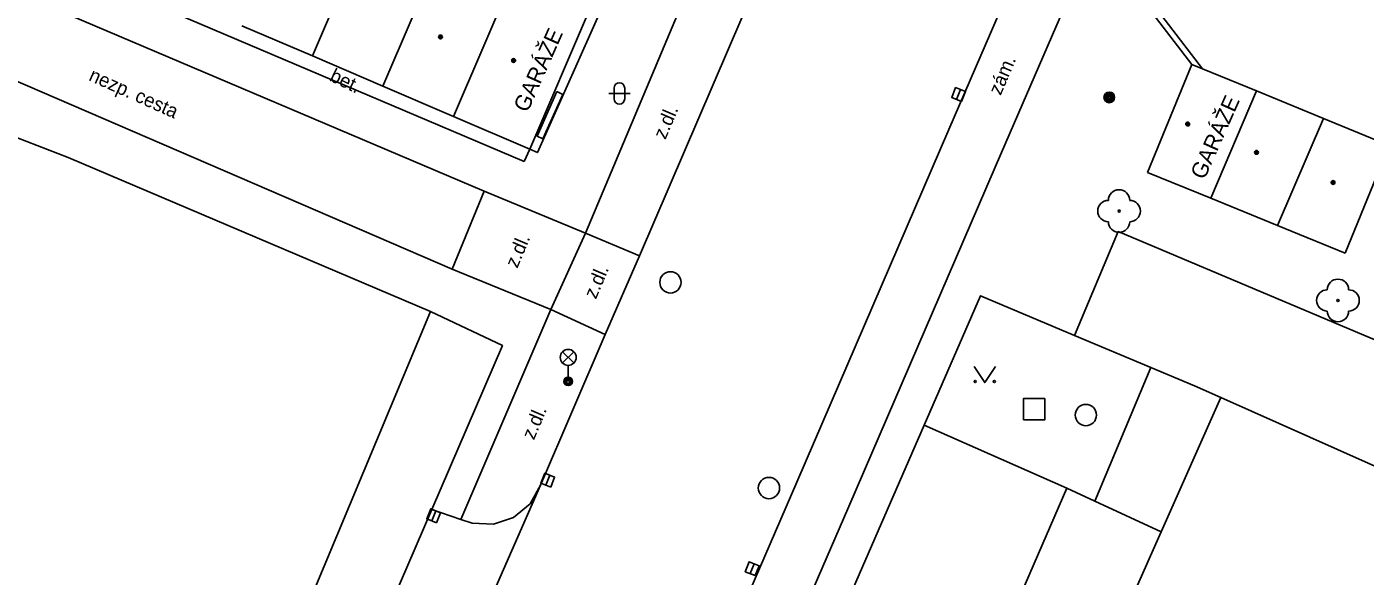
# Model space of a CAD drawing. Extents: x -596024 to -594475, y -1163820 to -1161957.
# Drawn here: x -594738.8 to -594676, y -1162292 to -1162266.2 of the extents above; entities that cross this region are included whole.
import ezdxf

# ---------------------------------------------------------------- set-up
doc = ezdxf.new("R2010")
doc.units = 0
for name, color, linetype in [('Level 10', 7, 'Continuous'), ('Level 11', 7, 'Continuous'), ('Level 22', 7, 'Continuous'), ('Level 24', 7, 'Continuous'), ('Level 25', 7, 'Continuous'), ('Level 26', 7, 'Continuous'), ('Level 27', 7, 'Continuous'), ('Level 33', 7, 'Continuous'), ('Level 36', 7, 'Continuous'), ('Level 39', 7, 'Continuous'), ('Level 40', 7, 'Continuous'), ('Level 41', 7, 'Continuous'), ('Level 5', 7, 'Continuous'), ('Level 7', 7, 'Continuous')]:
    doc.layers.add(name, color=color, linetype=linetype)

msp = doc.modelspace()

# ---------------------------------------------------------------- linework, layer by layer
at = {"layer": 'Level 10'}
for points in [[(-594682.97, -1162243.13), (-594683.55, -1162243.97), (-594684.53, -1162245.72), (-594686.94, -1162251.1), (-594695.56, -1162271.01)], [(-594705.22, -1162265.68), (-594710.08, -1162276.93)], [(-594695.56, -1162271.01), (-594702.69, -1162287.55)], [(-594682.8, -1162283.58), (-594684.03, -1162283.03), (-594686.08, -1162282.17), (-594689.66, -1162280.67), (-594687.61, -1162275.8), (-594659.66, -1162287.58)], [(-594710.08, -1162276.93), (-594711.69, -1162280.63)], [(-594711.69, -1162280.63), (-594714.72, -1162287.68)], [(-594673.15, -1162287.88), (-594682.8, -1162283.58)], [(-594702.69, -1162287.55), (-594710.41, -1162305.36), (-594717.82, -1162322.43), (-594725.53, -1162340.1), (-594734.07, -1162359.95), (-594735.38, -1162363.09)], [(-594714.72, -1162287.68), (-594720.21, -1162300.18)]]:
    msp.add_lwpolyline(points, dxfattribs=at)
at = {"layer": 'Level 11'}
for points in [[(-594682.2, -1162247.11), (-594684.47, -1162252.23), (-594693.08, -1162272.1), (-594700.25, -1162288.69), (-594715.41, -1162323.63)], [(-594717.37, -1162273.91), (-594740.22, -1162264.21), (-594761.82, -1162254.28), (-594768.91, -1162249.85)], [(-594768.91, -1162249.85), (-594715.49, -1162272.51)], [(-594715.22, -1162271.94), (-594714.86, -1162272.1), (-594711.66, -1162264.9)], [(-594707.83, -1162264.54), (-594712.61, -1162275.87)], [(-594718.87, -1162277.56), (-594740.29, -1162268.33)], [(-594736.89, -1162272.33), (-594719.88, -1162279.55), (-594743.74, -1162336.57)], [(-594715.49, -1162272.51), (-594715.22, -1162271.94)], [(-594718.87, -1162277.56), (-594717.37, -1162273.91)], [(-594717.37, -1162273.91), (-594712.61, -1162275.87)], [(-594714.24, -1162279.46), (-594712.61, -1162275.87)], [(-594712.61, -1162275.87), (-594710.08, -1162276.93)], [(-594718.87, -1162277.56), (-594714.24, -1162279.46)], [(-594718.34, -1162334.47), (-594696.72, -1162284.88), (-594694.07, -1162278.81), (-594689.66, -1162280.67)], [(-594719.88, -1162279.55), (-594716.51, -1162281.14), (-594719.82, -1162288.82), (-594722.8, -1162295.75), (-594741.65, -1162339.55)], [(-594718.46, -1162289.29), (-594714.24, -1162279.46)], [(-594714.24, -1162279.46), (-594711.69, -1162280.63)], [(-594686.08, -1162282.17), (-594688.71, -1162288.44)], [(-594687.26, -1162376.68), (-594671.17, -1162339.92), (-594665.63, -1162327.25), (-594696.11, -1162313.53), (-594685.6, -1162289.88), (-594682.8, -1162283.58)], [(-594720.8, -1162358.74), (-594690.02, -1162287.83), (-594696.72, -1162284.88)], [(-594718.46, -1162289.29), (-594717.93, -1162289.47), (-594716.93, -1162289.52), (-594715.98, -1162289.2), (-594715.21, -1162288.56), (-594714.72, -1162287.68)], [(-594690.02, -1162287.83), (-594688.71, -1162288.44), (-594685.6, -1162289.88)], [(-594718.46, -1162289.29), (-594719.82, -1162288.82)]]:
    msp.add_lwpolyline(points, dxfattribs=at)
at = {"layer": 'Level 22'}
for centre in [(-594687.57, -1162274.84), (-594677.3, -1162279.03)]:
    msp.add_circle(centre, 0.05, dxfattribs=at)
for centre, start, end in [((-594688.07, -1162274.84), 90, 270), ((-594687.57, -1162274.34), 0, 180), ((-594687.07, -1162274.84), 270, 90), ((-594687.57, -1162275.34), 180, 0), ((-594677.3, -1162278.53), 0, 180), ((-594677.8, -1162279.03), 90, 270), ((-594676.8, -1162279.03), 270, 90), ((-594677.3, -1162279.53), 180, 0)]:
    msp.add_arc(centre, 0.5, start, end, dxfattribs=at)
at = {"layer": 'Level 24'}
msp.add_lwpolyline([(-594713.96, -1162269.24), (-594713.67, -1162269.37), (-594714.61, -1162271.45), (-594714.88, -1162271.33), (-594713.96, -1162269.24)], dxfattribs=at)
at = {"layer": 'Level 25'}
for radius in [0.25, 0.2, 0.15, 0.1, 0.05]:
    msp.add_circle((-594688.03, -1162269.51), radius, dxfattribs=at)
at = {"layer": 'Level 26'}
msp.add_lwpolyline([(-594692.06, -1162284.63), (-594691.06, -1162284.63), (-594691.06, -1162283.63), (-594692.06, -1162283.63)], close=True, dxfattribs=at)
at = {"layer": 'Level 27'}
for p, q in [((-594695.192, -1162269.612), (-594695.008, -1162269.148)), ((-594714.472, -1162287.682), (-594714.288, -1162287.218)), ((-594719.825, -1162289.351), (-594719.635, -1162288.889)), ((-594704.882, -1162291.832), (-594704.698, -1162291.368))]:
    msp.add_line(p, q, dxfattribs=at)
for points in [[(-594694.96, -1162269.705), (-594694.775, -1162269.24), (-594695.24, -1162269.055), (-594695.425, -1162269.52)], [(-594714.24, -1162287.775), (-594714.055, -1162287.31), (-594714.52, -1162287.125), (-594714.705, -1162287.59)], [(-594719.594, -1162289.446), (-594719.404, -1162288.984), (-594719.866, -1162288.794), (-594720.056, -1162289.256)], [(-594704.65, -1162291.925), (-594704.465, -1162291.46), (-594704.93, -1162291.275), (-594705.115, -1162291.74)]]:
    msp.add_lwpolyline(points, close=True, dxfattribs=at)
for centre in [(-594708.62, -1162278.18), (-594689.13, -1162284.4), (-594704, -1162287.82)]:
    msp.add_circle(centre, 0.5, dxfattribs=at)
at = {"layer": 'Level 33'}
for p, q in [((-594713.685, -1162281.96), (-594713.155, -1162281.43)), ((-594713.685, -1162281.43), (-594713.155, -1162281.96)), ((-594713.42, -1162282.07), (-594713.42, -1162282.82))]:
    msp.add_line(p, q, dxfattribs=at)
for centre, radius in [((-594713.42, -1162281.695), 0.375), ((-594713.42, -1162282.82), 0.2), ((-594713.42, -1162282.82), 0.145), ((-594713.42, -1162282.82), 0.0876)]:
    msp.add_circle(centre, radius, dxfattribs=at)
at = {"layer": 'Level 36'}
for p, q in [((-594711.516, -1162269.326), (-594710.516, -1162269.326)), ((-594711.266, -1162269.076), (-594711.266, -1162269.576)), ((-594710.766, -1162269.076), (-594710.766, -1162269.576))]:
    msp.add_line(p, q, dxfattribs=at)
msp.add_lwpolyline([(-594694.37, -1162282.13), (-594693.87, -1162282.88), (-594693.37, -1162282.13)], dxfattribs=at)
for centre in [(-594694.32, -1162282.83), (-594693.421, -1162282.83)]:
    msp.add_circle(centre, 0.05, dxfattribs=at)
for centre, start, end in [((-594711.016, -1162269.076), 0, 180), ((-594711.016, -1162269.576), 180, 0)]:
    msp.add_arc(centre, 0.25, start, end, dxfattribs=at)
at = {"layer": 'Level 39'}
for centre, radius in [((-594719.41, -1162266.68), 0.09), ((-594719.41, -1162266.68), 0.0398), ((-594715.98, -1162267.78), 0.09), ((-594715.98, -1162267.78), 0.0398), ((-594684.35, -1162270.76), 0.09), ((-594684.35, -1162270.76), 0.0398), ((-594681.12, -1162272.09), 0.09), ((-594681.12, -1162272.09), 0.0398), ((-594677.53, -1162273.5), 0.09), ((-594677.53, -1162273.5), 0.0398)]:
    msp.add_circle(centre, radius, dxfattribs=at)
at = {"layer": 'Level 5'}
for points in [[(-594722.62, -1162261.04), (-594725.42, -1162267.57)], [(-594722.12, -1162268.99), (-594719.32, -1162262.46)], [(-594718.8, -1162270.41), (-594716, -1162263.87)], [(-594712.42, -1162265.41), (-594715.22, -1162271.94)], [(-594725.42, -1162267.57), (-594728.73, -1162266.16)], [(-594725.42, -1162267.57), (-594722.12, -1162268.99)], [(-594686.23, -1162273.03), (-594684.16, -1162267.97)], [(-594684.16, -1162267.97), (-594683.65, -1162268.18)], [(-594683.65, -1162268.18), (-594681.13, -1162269.21)], [(-594718.8, -1162270.41), (-594722.12, -1162268.99)], [(-594683.26, -1162274.24), (-594681.13, -1162269.21)], [(-594681.13, -1162269.21), (-594677.98, -1162270.5)], [(-594715.22, -1162271.94), (-594718.8, -1162270.41)], [(-594680.14, -1162275.52), (-594677.98, -1162270.5)], [(-594677.98, -1162270.5), (-594674.89, -1162271.76)], [(-594741.26, -1162270.64), (-594736.89, -1162272.33)], [(-594674.89, -1162271.76), (-594676.96, -1162276.82)], [(-594683.26, -1162274.24), (-594686.23, -1162273.03)], [(-594680.14, -1162275.52), (-594683.26, -1162274.24)], [(-594676.96, -1162276.82), (-594680.14, -1162275.52)]]:
    msp.add_lwpolyline(points, dxfattribs=at)
at = {"layer": 'Level 7'}
for points in [[(-594680.09, -1162249.32), (-594681.33, -1162251.77), (-594687, -1162264.25), (-594684.16, -1162267.97)], [(-594683.65, -1162268.18), (-594686.64, -1162264.26), (-594681.07, -1162252.01), (-594679.84, -1162249.56)]]:
    msp.add_lwpolyline(points, dxfattribs=at)

# ---------------------------------------------------------------- texts
at = {"layer": 'Level 40'}
for s, rotation, p in [('zám.', 66.84, (-594693.13, -1162269.45)), ('nezp. cesta', 335.94, (-594735.96, -1162268.7)), ('bet.', 334.29, (-594724.66, -1162268.71)), ('z.dl.', 66.94, (-594708.86, -1162271.52)), ('z.dl.', 66.94, (-594715.81, -1162277.55)), ('z.dl.', 66.94, (-594712.12, -1162279)), ('z.dl.', 66.94, (-594715.03, -1162285.6))]:
    msp.add_text(s, height=0.65, rotation=rotation, dxfattribs=at).set_placement(p)
at = {"layer": 'Level 41'}
for p in [(-594715.33, -1162270.26), (-594683.57, -1162273.41)]:
    msp.add_text('GARÁŽE', height=0.75, rotation=65.93, dxfattribs=at).set_placement(p)

doc.saveas('drawing.dxf')
